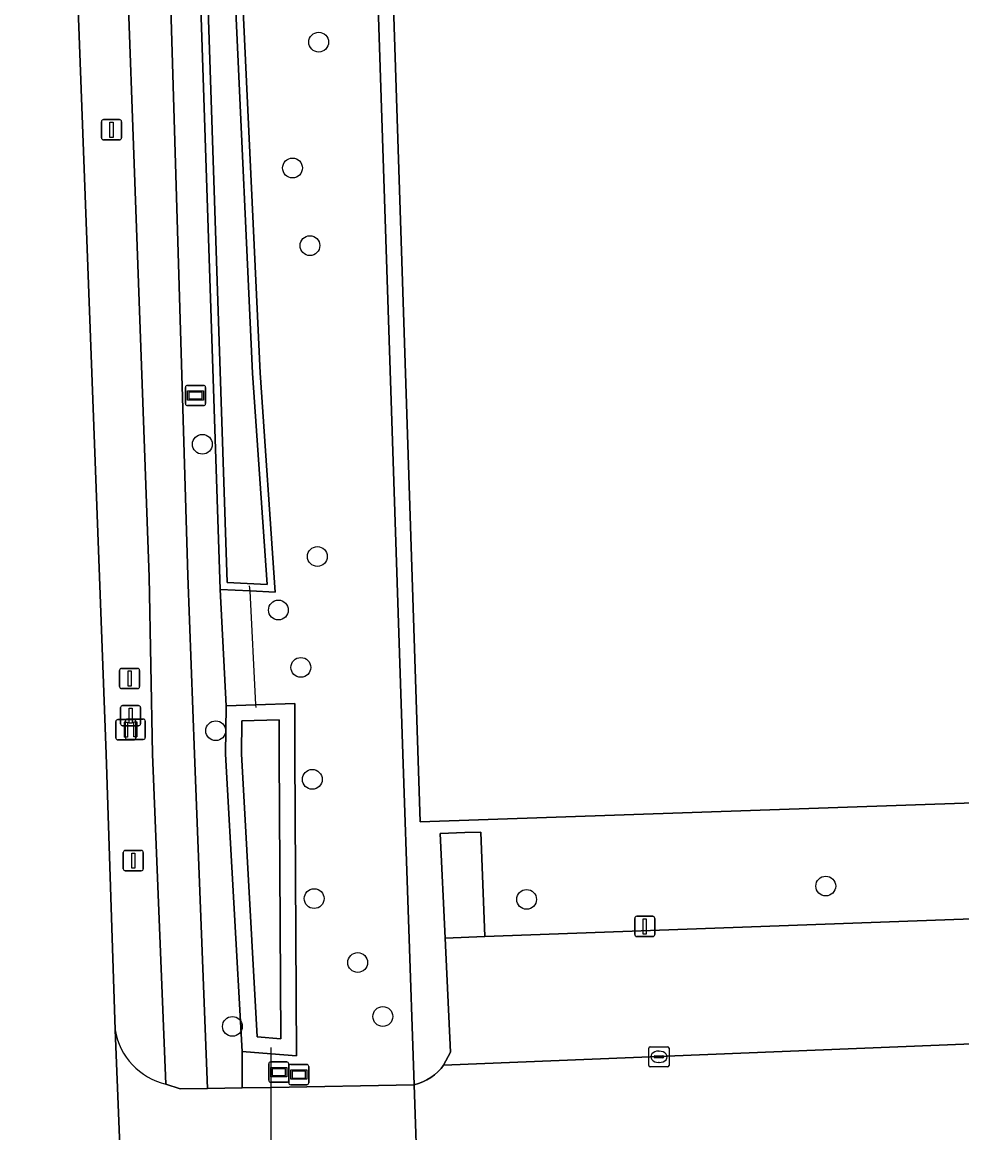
# Model space of a CAD drawing. Extents: x 162510 to 163918, y 388494 to 389774.
# Drawn here: x 162556.9 to 162603.2, y 388731.3 to 388786.2 of the extents above; entities that cross this region are included whole.
import ezdxf

# ---------------------------------------------------------------- set-up
doc = ezdxf.new("R2010")
doc.units = 0
for name, color, linetype in [('IMGEO_Afsluitpaal', 7, 'Continuous'), ('IMGEO_Berm_groen', 7, 'Continuous'), ('IMGEO_Boom', 7, 'Continuous'), ('IMGEO_Duiker', 7, 'Continuous'), ('IMGEO_Groenvoorziening', 7, 'Continuous'), ('IMGEO_Hek', 7, 'Continuous'), ('IMGEO_Kolk', 7, 'Continuous'), ('IMGEO_Lichtmast', 7, 'Continuous'), ('IMGEO_Loofbos', 7, 'Continuous'), ('IMGEO_Oever', 7, 'Continuous'), ('IMGEO_Parkeervlak_open', 7, 'Continuous'), ('IMGEO_Rijbaan_lokaal_open', 7, 'Continuous'), ('IMGEO_Verkeersbordpaal', 7, 'Continuous'), ('IMGEO_Verklikker', 7, 'Continuous'), ('IMGEO_Voetpad_open', 7, 'Continuous'), ('IMGEO_Waterloop', 7, 'Continuous'), ('IMGEO_Wegwijzer', 7, 'Continuous')]:
    doc.layers.add(name, color=color, linetype=linetype)

msp = doc.modelspace()

# ---------------------------------------------------------------- linework, layer by layer
at = {"layer": 'IMGEO_Afsluitpaal'}
for p, q in [((162561.711, 388751.508), (162561.711, 388752.308)), ((162561.711, 388752.308), (162561.711, 388751.508)), ((162561.811, 388752.408), (162562.601, 388752.408)), ((162562.601, 388752.408), (162561.811, 388752.408)), ((162562.701, 388752.308), (162562.701, 388751.508)), ((162562.701, 388751.508), (162562.701, 388752.308)), ((162561.48, 388750.815), (162561.48, 388751.615)), ((162561.48, 388751.615), (162561.48, 388750.815)), ((162561.58, 388751.715), (162562.37, 388751.715)), ((162562.37, 388751.715), (162561.58, 388751.715)), ((162562.601, 388751.408), (162561.811, 388751.408)), ((162561.811, 388751.408), (162562.601, 388751.408)), ((162561.943, 388750.836), (162561.943, 388751.636)), ((162561.943, 388751.636), (162561.943, 388750.836)), ((162562.043, 388751.736), (162562.833, 388751.736)), ((162562.833, 388751.736), (162562.043, 388751.736)), ((162562.47, 388751.615), (162562.47, 388750.815)), ((162562.47, 388750.815), (162562.47, 388751.615)), ((162562.933, 388751.636), (162562.933, 388750.836)), ((162562.933, 388750.836), (162562.933, 388751.636)), ((162562.37, 388750.715), (162561.58, 388750.715)), ((162561.58, 388750.715), (162562.37, 388750.715)), ((162562.833, 388750.736), (162562.043, 388750.736)), ((162562.043, 388750.736), (162562.833, 388750.736))]:
    msp.add_line(p, q, dxfattribs=at)
for points in [[(162562.131, 388752.283), (162562.281, 388752.283), (162562.281, 388751.533), (162562.131, 388751.533), (162562.131, 388752.283)], [(162561.9, 388751.59), (162562.05, 388751.59), (162562.05, 388750.84), (162561.9, 388750.84), (162561.9, 388751.59)], [(162562.363, 388751.611), (162562.513, 388751.611), (162562.513, 388750.861), (162562.363, 388750.861), (162562.363, 388751.611)]]:
    msp.add_lwpolyline(points, dxfattribs=at)
for centre, start, end in [((162561.811, 388752.308), 90, 180), ((162561.811, 388752.308), 90, 180), ((162562.601, 388752.308), 0, 90), ((162562.601, 388752.308), 360, 90), ((162561.58, 388751.615), 90, 180), ((162561.58, 388751.615), 90, 180), ((162561.811, 388751.508), 180, 270), ((162561.811, 388751.508), 180, 270), ((162562.043, 388751.636), 90, 180), ((162562.043, 388751.636), 90, 180), ((162562.37, 388751.615), 0, 90), ((162562.37, 388751.615), 360, 90), ((162562.601, 388751.508), 270, 0), ((162562.601, 388751.508), 270, 0), ((162562.833, 388751.636), 0, 90), ((162562.833, 388751.636), 360, 90), ((162561.58, 388750.815), 180, 270), ((162561.58, 388750.815), 180, 270), ((162562.043, 388750.836), 180, 270), ((162562.043, 388750.836), 180, 270), ((162562.37, 388750.815), 270, 0), ((162562.37, 388750.815), 270, 0), ((162562.833, 388750.836), 270, 0), ((162562.833, 388750.836), 270, 0)]:
    msp.add_arc(centre, 0.1, start, end, dxfattribs=at)
at = {"layer": 'IMGEO_Berm_groen'}
for points in [[(162549.626, 389079.22), (162550.263, 389055.871), (162552.144, 389000), (162554.359, 388928.112), (162555.469, 388898.319), (162558.904, 388806.077), (162560.995, 388750), (162561.443, 388736.386)], [(162563.95, 388733.704), (162563.283, 388750), (162563.129, 388758.765), (162561.333, 388808.202), (162558.056, 388898.382), (162557.64, 388909.822)]]:
    msp.add_lwpolyline(points, dxfattribs=at)
msp.add_arc((162564.758, 388736.972), 3.367, 190.0295, 256.1074, dxfattribs=at)
at = {"layer": 'IMGEO_Boom'}
for centre in [(162571.495, 388785.17), (162570.203, 388778.954), (162571.062, 388775.119), (162565.752, 388765.31), (162571.429, 388759.769), (162569.506, 388757.125), (162570.614, 388754.292), (162566.41, 388751.164), (162571.18, 388748.764), (162596.53, 388743.493), (162571.271, 388742.876), (162581.759, 388742.836), (162573.42, 388739.717), (162574.661, 388737.053), (162567.235, 388736.564)]:
    msp.add_circle(centre, 0.489, dxfattribs=at)
at = {"layer": 'IMGEO_Duiker'}
for points in [[(162568.402, 388752.313), (162568.391, 388752.449), (162568.107, 388758.067), (162568.087, 388758.324)], [(162569.141, 388726.907), (162569.141, 388727.089), (162569.141, 388729.437), (162569.141, 388733.553), (162569.141, 388735.212), (162569.141, 388735.516)]]:
    msp.add_lwpolyline(points, dxfattribs=at)
at = {"layer": 'IMGEO_Groenvoorziening'}
msp.add_lwpolyline([(162562.968, 388909.608), (162559.856, 388907.965), (162560.209, 388898.434), (162563.548, 388808.329), (162565.028, 388758.832), (162565.371, 388750), (162566.013, 388733.498), (162567.715, 388733.528), (162567.723, 388735.323), (162566.899, 388750), (162566.934, 388752.4), (162566.625, 388758.14), (162562.928, 388869.681), (162562.164, 388896.116), (162562.125, 388898.48), (162561.978, 388907.257), (162563.075, 388907.302)], close=True, dxfattribs=at)
for points in [[(162570.603, 388903.112), (162575.652, 388750), (162576.205, 388733.677), (162576.423, 388733.739), (162576.634, 388733.821), (162576.837, 388733.921), (162577.03, 388734.039), (162577.212, 388734.174), (162577.381, 388734.324), (162577.536, 388734.489), (162577.66, 388734.646), (162577.999, 388735.283), (162577.741, 388740.923), (162577.5, 388746.093), (162578.716, 388746.131), (162579.502, 388746.156), (162579.691, 388740.996), (162613.301, 388742.225), (162617.482, 388742.368), (162617.493, 388743.727), (162617.26, 388748.066), (162576.503, 388746.666), (162571.458, 388901.227)], [(162571.458, 388901.227), (162576.503, 388746.666), (162617.26, 388748.066), (162617.249, 388748.279), (162607.763, 388747.898), (162604.429, 388828.316)]]:
    msp.add_lwpolyline(points, dxfattribs=at)
at = {"layer": 'IMGEO_Hek'}
for points in [[(162575.652, 388750), (162570.603, 388903.112)], [(162575.652, 388750), (162576.205, 388733.677)], [(162576.205, 388733.677), (162576.389, 388728.377)]]:
    msp.add_lwpolyline(points, dxfattribs=at)
at = {"layer": 'IMGEO_Kolk'}
for p, q in [((162587.793, 388734.636), (162587.793, 388735.488)), ((162587.868, 388735.562), (162588.72, 388735.562)), ((162588.281, 388735.342), (162588.306, 388735.342)), ((162588.794, 388735.488), (162588.794, 388734.636)), ((162588.052, 388735.056), (162588.052, 388735.068)), ((162588.49, 388735.019), (162588.092, 388735.019)), ((162588.095, 388735.105), (162588.493, 388735.105)), ((162588.304, 388734.782), (162588.279, 388734.782)), ((162588.536, 388735.068), (162588.536, 388735.056)), ((162588.72, 388734.562), (162587.868, 388734.562))]:
    msp.add_line(p, q, dxfattribs=at)
for points in [[(162587.793, 388734.636), (162587.793, 388735.488)], [(162587.868, 388735.562), (162588.72, 388735.562)], [(162588.794, 388735.488), (162588.794, 388734.636)], [(162588.72, 388734.562), (162587.868, 388734.562)]]:
    msp.add_lwpolyline(points, dxfattribs=at)
for centre, radius, start, end in [((162587.87, 388735.486), 0.0765, 91.552, 178.448), ((162587.87, 388735.486), 0.0765, 91.552, 178.448), ((162588.718, 388735.486), 0.0765, 1.552, 88.448), ((162588.718, 388735.486), 0.0765, 1.552, 88.448), ((162588.092, 388735.065), 0.0403, 85.8775, 175.7526), ((162588.089, 388735.055), 0.0366, 178.938, 274.7102), ((162588.493, 388735.062), 0.043, 264.8664, 352.4533), ((162588.497, 388735.067), 0.0386, 1.7309, 96.639), ((162587.87, 388734.638), 0.0765, 181.552, 268.448), ((162587.87, 388734.638), 0.0765, 181.552, 268.448), ((162588.718, 388734.638), 0.0765, 271.552, 358.448), ((162588.718, 388734.638), 0.0765, 271.552, 358.448)]:
    msp.add_arc(centre, radius, start, end, dxfattribs=at)
for centre, major_axis, ratio, start_param, end_param in [((162588.28, 388735.062), (-0.387, 0.002), 0.722429, 4.712389, 7.853982), ((162588.305, 388735.062), (-0.39, 0.002), 0.717154, 1.570796, 4.712389)]:
    msp.add_ellipse(centre, major_axis=major_axis, ratio=ratio, start_param=start_param, end_param=end_param, dxfattribs=at)
at = {"layer": 'IMGEO_Lichtmast'}
for p, q in [((162560.771, 388780.442), (162560.771, 388781.242)), ((162560.771, 388781.242), (162560.771, 388780.442)), ((162560.871, 388781.342), (162561.661, 388781.342)), ((162561.661, 388781.342), (162560.871, 388781.342)), ((162561.761, 388781.242), (162561.761, 388780.442)), ((162561.761, 388780.442), (162561.761, 388781.242)), ((162561.661, 388780.342), (162560.871, 388780.342)), ((162560.871, 388780.342), (162561.661, 388780.342)), ((162561.662, 388753.343), (162561.662, 388754.143)), ((162561.662, 388754.143), (162561.662, 388753.343)), ((162561.762, 388754.243), (162562.552, 388754.243)), ((162562.552, 388754.243), (162561.762, 388754.243)), ((162562.652, 388754.143), (162562.652, 388753.343)), ((162562.652, 388753.343), (162562.652, 388754.143)), ((162562.552, 388753.243), (162561.762, 388753.243)), ((162561.762, 388753.243), (162562.552, 388753.243)), ((162587.099, 388741.099), (162587.099, 388741.899)), ((162587.099, 388741.899), (162587.099, 388741.099)), ((162587.199, 388741.999), (162587.989, 388741.999)), ((162587.989, 388741.999), (162587.199, 388741.999)), ((162588.089, 388741.899), (162588.089, 388741.099)), ((162588.089, 388741.099), (162588.089, 388741.899)), ((162587.989, 388740.999), (162587.199, 388740.999)), ((162587.199, 388740.999), (162587.989, 388740.999))]:
    msp.add_line(p, q, dxfattribs=at)
for points in [[(162561.191, 388781.217), (162561.341, 388781.217), (162561.341, 388780.467), (162561.191, 388780.467), (162561.191, 388781.217)], [(162562.082, 388754.118), (162562.232, 388754.118), (162562.232, 388753.368), (162562.082, 388753.368), (162562.082, 388754.118)], [(162587.519, 388741.874), (162587.669, 388741.874), (162587.669, 388741.124), (162587.519, 388741.124), (162587.519, 388741.874)]]:
    msp.add_lwpolyline(points, dxfattribs=at)
for centre, start, end in [((162560.871, 388781.242), 90, 180), ((162560.871, 388781.242), 90, 180), ((162561.661, 388781.242), 0, 90), ((162561.661, 388781.242), 360, 90), ((162560.871, 388780.442), 180, 270), ((162560.871, 388780.442), 180, 270), ((162561.661, 388780.442), 270, 0), ((162561.661, 388780.442), 270, 0), ((162561.762, 388754.143), 90, 180), ((162561.762, 388754.143), 90, 180), ((162562.552, 388754.143), 0, 90), ((162562.552, 388754.143), 360, 90), ((162561.762, 388753.343), 180, 270), ((162561.762, 388753.343), 180, 270), ((162562.552, 388753.343), 270, 0), ((162562.552, 388753.343), 270, 0), ((162587.199, 388741.899), 90, 180), ((162587.199, 388741.899), 90, 180), ((162587.989, 388741.899), 0, 90), ((162587.989, 388741.899), 360, 90), ((162587.199, 388741.099), 180, 270), ((162587.199, 388741.099), 180, 270), ((162587.989, 388741.099), 270, 0), ((162587.989, 388741.099), 270, 0)]:
    msp.add_arc(centre, 0.1, start, end, dxfattribs=at)
at = {"layer": 'IMGEO_Loofbos'}
msp.add_lwpolyline([(162564.26, 388902.984), (162564.385, 388898.535), (162566.462, 388824.402), (162567.754, 388787.084), (162568.598, 388768.843), (162569.344, 388758.007), (162568.107, 388758.067), (162566.625, 388758.14), (162566.934, 388752.4), (162568.391, 388752.449), (162570.312, 388752.513), (162570.325, 388750), (162570.403, 388735.113), (162569.141, 388735.212), (162567.723, 388735.323), (162567.715, 388733.528), (162569.141, 388733.553), (162576.205, 388733.677), (162575.652, 388750), (162570.603, 388903.112)], close=True, dxfattribs=at)
at = {"layer": 'IMGEO_Oever'}
for points in [[(162564.385, 388898.535), (162564.26, 388902.984), (162564.138, 388907.346), (162563.075, 388907.302), (162561.978, 388907.257), (162562.125, 388898.48), (162562.164, 388896.116), (162562.928, 388869.681), (162566.625, 388758.14), (162568.107, 388758.067), (162569.344, 388758.007), (162568.598, 388768.843), (162567.754, 388787.084), (162566.462, 388824.402)], [(162564.019, 388898.525), (162566.097, 388824.391), (162567.389, 388787.069), (162568.233, 388768.822), (162568.951, 388758.392), (162566.979, 388758.489), (162563.293, 388869.692), (162562.53, 388896.124), (162562.491, 388898.486), (162562.35, 388906.906), (162563.783, 388906.965), (162563.894, 388902.974)], [(162570.325, 388750), (162570.312, 388752.513), (162568.391, 388752.449), (162566.934, 388752.4), (162566.899, 388750), (162567.723, 388735.323), (162569.141, 388735.212), (162570.403, 388735.113)], [(162569.548, 388749.996), (162569.621, 388735.954), (162568.461, 388736.045), (162567.677, 388750.016), (162567.7, 388751.648), (162569.539, 388751.71)]]:
    msp.add_lwpolyline(points, close=True, dxfattribs=at)
at = {"layer": 'IMGEO_Parkeervlak_open'}
for points in [[(162620.203, 388742.474), (162617.482, 388742.368), (162613.301, 388742.225), (162579.691, 388740.996), (162577.741, 388740.923), (162577.999, 388735.283), (162577.66, 388734.646), (162620.485, 388736.373)], [(162576.389, 388728.377), (162577.395, 388728.281), (162578.31, 388727.925), (162578.345, 388729.041), (162620.774, 388730.652), (162620.485, 388736.373), (162577.66, 388734.646), (162577.536, 388734.489), (162577.381, 388734.324), (162577.212, 388734.174), (162577.03, 388734.039), (162576.837, 388733.921), (162576.634, 388733.821), (162576.423, 388733.739), (162576.205, 388733.677)]]:
    msp.add_lwpolyline(points, close=True, dxfattribs=at)
at = {"layer": 'IMGEO_Rijbaan_lokaal_open'}
msp.add_lwpolyline([(162561.884, 388725.36), (162561.853, 388726.139), (162561.443, 388736.386), (162560.995, 388750), (162558.904, 388806.077), (162552.828, 388805.923), (162554.449, 388759.15), (162554.875, 388750), (162555.532, 388728.972), (162556.048, 388712.898), (162556.076, 388711.968), (162556.177, 388709.308), (162556.427, 388701.192)], dxfattribs=at)
at = {"layer": 'IMGEO_Verkeersbordpaal'}
for p, q in [((162561.944, 388745.25), (162562.734, 388745.25)), ((162562.734, 388745.25), (162561.944, 388745.25)), ((162561.844, 388744.35), (162561.844, 388745.15)), ((162561.844, 388745.15), (162561.844, 388744.35)), ((162562.834, 388745.15), (162562.834, 388744.35)), ((162562.834, 388744.35), (162562.834, 388745.15)), ((162562.734, 388744.25), (162561.944, 388744.25)), ((162561.944, 388744.25), (162562.734, 388744.25))]:
    msp.add_line(p, q, dxfattribs=at)
msp.add_lwpolyline([(162562.264, 388745.125), (162562.414, 388745.125), (162562.414, 388744.375), (162562.264, 388744.375), (162562.264, 388745.125)], dxfattribs=at)
for centre, start, end in [((162561.944, 388745.15), 90, 180), ((162561.944, 388745.15), 90, 180), ((162562.734, 388745.15), 0, 90), ((162562.734, 388745.15), 360, 90), ((162561.944, 388744.35), 180, 270), ((162561.944, 388744.35), 180, 270), ((162562.734, 388744.35), 270, 0), ((162562.734, 388744.35), 270, 0)]:
    msp.add_arc(centre, 0.1, start, end, dxfattribs=at)
at = {"layer": 'IMGEO_Verklikker'}
for p, q in [((162565.019, 388768.218), (162565.809, 388768.218)), ((162565.809, 388768.218), (162565.019, 388768.218)), ((162564.919, 388767.318), (162564.919, 388768.118)), ((162564.919, 388768.118), (162564.919, 388767.318)), ((162565.909, 388768.118), (162565.909, 388767.318)), ((162565.909, 388767.318), (162565.909, 388768.118)), ((162565.809, 388767.218), (162565.019, 388767.218)), ((162565.019, 388767.218), (162565.809, 388767.218))]:
    msp.add_line(p, q, dxfattribs=at)
for points in [[(162565.02, 388767.95), (162565.808, 388767.95), (162565.808, 388767.486), (162565.02, 388767.486), (162565.02, 388767.95)], [(162565.085, 388767.885), (162565.085, 388767.551), (162565.743, 388767.551), (162565.743, 388767.885), (162565.085, 388767.885)]]:
    msp.add_lwpolyline(points, dxfattribs=at)
for centre, start, end in [((162565.019, 388768.118), 90, 180), ((162565.019, 388768.118), 90, 180), ((162565.809, 388768.118), 0, 90), ((162565.809, 388768.118), 360, 90), ((162565.019, 388767.318), 180, 270), ((162565.019, 388767.318), 180, 270), ((162565.809, 388767.318), 270, 0), ((162565.809, 388767.318), 270, 0)]:
    msp.add_arc(centre, 0.1, start, end, dxfattribs=at)
at = {"layer": 'IMGEO_Voetpad_open'}
for points in [[(162563.548, 388808.329), (162561.333, 388808.202), (162563.129, 388758.765), (162563.283, 388750), (162563.95, 388733.704), (162564.649, 388733.488), (162566.013, 388733.498), (162565.371, 388750), (162565.028, 388758.832)], [(162578.716, 388746.131), (162577.5, 388746.093), (162577.741, 388740.923), (162579.691, 388740.996), (162579.502, 388746.156)]]:
    msp.add_lwpolyline(points, close=True, dxfattribs=at)
for points in [[(162561.443, 388736.386), (162561.853, 388726.139)], [(162564.112, 388729.065), (162566.142, 388729.356), (162567.967, 388729.405), (162569.141, 388729.437), (162573.045, 388729.543), (162573.77, 388728.286), (162576.389, 388728.377), (162576.205, 388733.677), (162569.141, 388733.553), (162567.715, 388733.528), (162566.013, 388733.498), (162564.649, 388733.488), (162563.95, 388733.704)]]:
    msp.add_lwpolyline(points, dxfattribs=at)
msp.add_arc((162564.758, 388736.972), 3.367, 190.0295, 256.1074, dxfattribs=at)
at = {"layer": 'IMGEO_Waterloop'}
for points in [[(162564.019, 388898.525), (162563.894, 388902.974), (162563.783, 388906.965), (162562.35, 388906.906), (162562.491, 388898.486), (162562.53, 388896.124), (162563.293, 388869.692), (162566.979, 388758.489), (162568.951, 388758.392), (162568.233, 388768.822), (162567.389, 388787.069), (162566.097, 388824.391)], [(162569.548, 388749.996), (162569.539, 388751.71), (162567.7, 388751.648), (162567.677, 388750.016), (162568.461, 388736.045), (162569.621, 388735.954)]]:
    msp.add_lwpolyline(points, close=True, dxfattribs=at)
at = {"layer": 'IMGEO_Wegwijzer'}
for p, q in [((162569.128, 388734.808), (162569.918, 388734.808)), ((162569.918, 388734.808), (162569.128, 388734.808)), ((162569.028, 388733.908), (162569.028, 388734.708)), ((162569.028, 388734.708), (162569.028, 388733.908)), ((162570.015, 388733.782), (162570.015, 388734.582)), ((162570.015, 388734.582), (162570.015, 388733.782)), ((162570.018, 388734.708), (162570.018, 388733.908)), ((162570.018, 388733.908), (162570.018, 388734.708)), ((162570.115, 388734.682), (162570.905, 388734.682)), ((162570.905, 388734.682), (162570.115, 388734.682)), ((162571.005, 388734.582), (162571.005, 388733.782)), ((162571.005, 388733.782), (162571.005, 388734.582)), ((162569.918, 388733.808), (162569.128, 388733.808)), ((162569.128, 388733.808), (162569.918, 388733.808)), ((162570.905, 388733.682), (162570.115, 388733.682)), ((162570.115, 388733.682), (162570.905, 388733.682))]:
    msp.add_line(p, q, dxfattribs=at)
for points in [[(162569.129, 388734.54), (162569.917, 388734.54), (162569.917, 388734.076), (162569.129, 388734.076), (162569.129, 388734.54)], [(162569.194, 388734.475), (162569.194, 388734.141), (162569.852, 388734.141), (162569.852, 388734.475), (162569.194, 388734.475)], [(162570.116, 388734.414), (162570.904, 388734.414), (162570.904, 388733.95), (162570.116, 388733.95), (162570.116, 388734.414)], [(162570.181, 388734.349), (162570.181, 388734.015), (162570.839, 388734.015), (162570.839, 388734.349), (162570.181, 388734.349)]]:
    msp.add_lwpolyline(points, dxfattribs=at)
for centre, start, end in [((162569.128, 388734.708), 90, 180), ((162569.128, 388734.708), 90, 180), ((162569.918, 388734.708), 0, 90), ((162569.918, 388734.708), 360, 90), ((162570.115, 388734.582), 90, 180), ((162570.115, 388734.582), 90, 180), ((162570.905, 388734.582), 0, 90), ((162570.905, 388734.582), 360, 90), ((162569.128, 388733.908), 180, 270), ((162569.128, 388733.908), 180, 270), ((162569.918, 388733.908), 270, 0), ((162569.918, 388733.908), 270, 0), ((162570.115, 388733.782), 180, 270), ((162570.115, 388733.782), 180, 270), ((162570.905, 388733.782), 270, 0), ((162570.905, 388733.782), 270, 0)]:
    msp.add_arc(centre, 0.1, start, end, dxfattribs=at)

doc.saveas('drawing.dxf')
